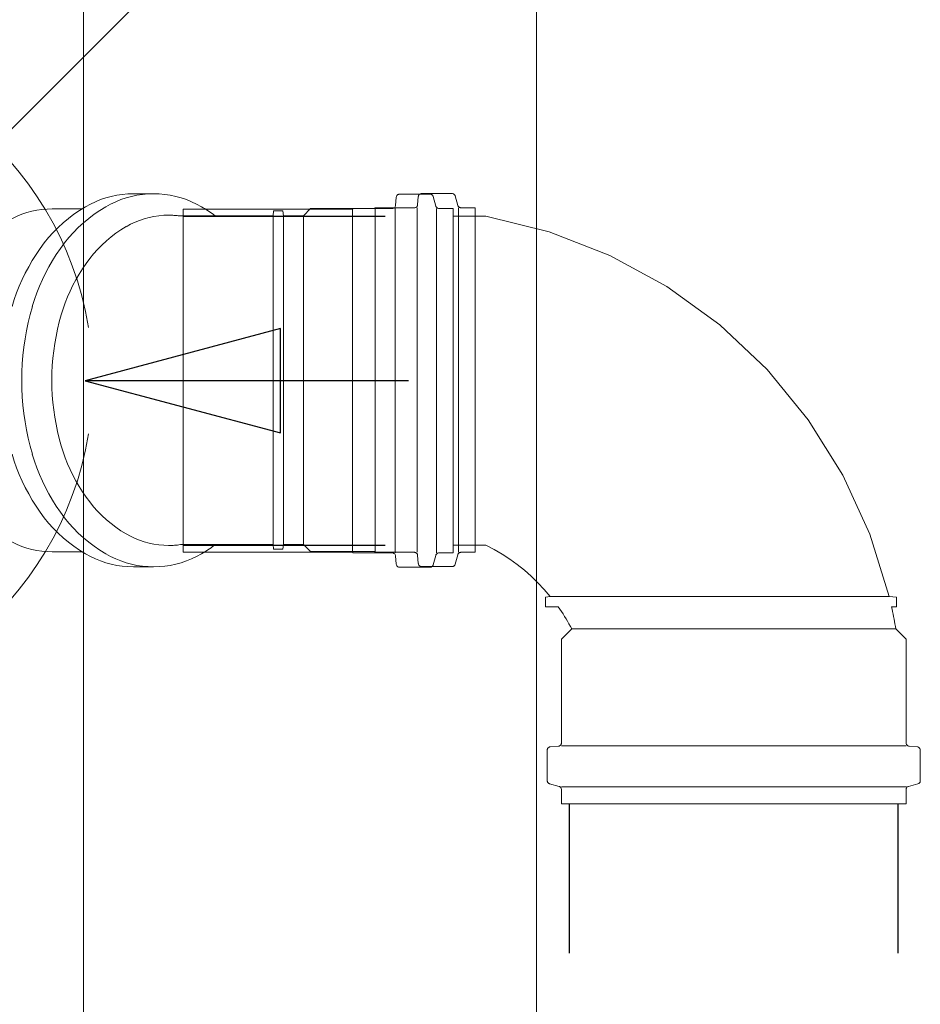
# Model space of a CAD drawing. Header units: millimetres. Extents: x 567 to 934, y -1 to 364.
# Tile 322 of 656: x 645.226 to 645.783, y 287.002 to 287.611. Entities that reach past the tile are written whole.
import ezdxf

# ---------------------------------------------------------------- set-up
doc = ezdxf.new("R2010")
doc.units = ezdxf.units.MM
doc.header["$MEASUREMENT"] = 0
doc.linetypes.add('JIS_02_1.2', pattern=[0.25, 0.125, -0.125])
for name, color, linetype, lineweight in [('AP-Condutos', 14, 'JIS_02_1.2', 25), ('AP-Indicação coluna', 14, 'Continuous', 13), ('AP-Sentido conduto', 14, 'Continuous', 30), ('Simbolos', 14, 'Continuous', 20), ('Simbolos_int', 14, 'Continuous', 15)]:
    doc.layers.add(name, color=color, linetype=linetype, lineweight=lineweight)
doc.layers.add('ARQ FINA', color=8, linetype='Continuous')

msp = doc.modelspace()

# ---------------------------------------------------------------- linework, layer by layer
at = {"layer": 'AP-Condutos'}
for p, q in [((645.32734, 287.48905), (645.50797, 287.48905)), ((645.32734, 287.28585), (645.50797, 287.28585)), ((645.56612, 285.03346), (645.56612, 287.12585)), ((645.76932, 285.03346), (645.76932, 287.12585))]:
    msp.add_line(p, q, dxfattribs=at)
at = {"layer": 'AP-Indicação coluna'}
msp.add_line((645.65488, 287.97656), (645.14744, 287.46912), dxfattribs=at)
at = {"layer": 'AP-Sentido conduto'}
for p, q in [((645.38749, 287.4198), (645.26675, 287.38745)), ((645.38749, 287.3551), (645.38749, 287.4198)), ((645.26675, 287.38745), (645.38749, 287.3551))]:
    msp.add_line(p, q, dxfattribs=at)
msp.add_lwpolyline([(645.46675, 287.38745), (645.26675, 287.38745)], dxfattribs=at)
at = {"layer": 'ARQ FINA', "lineweight": 5}
for p, q in [((645.26577, 293.15342), (645.26577, 284.62805)), ((645.54577, 284.62805), (645.54577, 292.80933))]:
    msp.add_line(p, q, dxfattribs=at)
for start, end in [(9.20641, 180), (180, 350.79359)]:
    msp.add_arc((645.06577, 287.38745), 0.20571, start, end, dxfattribs=at)
at = {"layer": 'Simbolos'}
for p, q in [((645.29665, 287.50297), (645.30915, 287.50297)), ((645.45912, 287.50093), (645.45866, 287.49577)), ((645.48002, 287.50275), (645.46112, 287.50275)), ((645.47275, 287.50131), (645.47229, 287.49615)), ((645.49365, 287.50313), (645.47475, 287.50313)), ((645.48196, 287.50127), (645.48352, 287.49543)), ((645.49559, 287.50165), (645.49715, 287.49581)), ((645.26495, 287.49367), (645.24641, 287.49367)), ((645.38295, 287.48943), (645.32437, 287.48943)), ((645.43202, 287.49345), (645.32734, 287.49345)), ((645.38295, 287.48943), (645.38321, 287.49243)), ((645.38909, 287.49243), (645.38321, 287.49243)), ((645.38935, 287.48943), (645.38909, 287.49243)), ((645.40175, 287.48943), (645.38935, 287.48943)), ((645.40615, 287.49383), (645.40175, 287.48943)), ((645.44565, 287.49383), (645.40615, 287.49383)), ((645.43252, 287.49395), (645.43202, 287.49345)), ((645.45668, 287.49395), (645.43252, 287.49395)), ((645.44615, 287.49433), (645.44565, 287.49383)), ((645.47031, 287.49433), (645.44615, 287.49433)), ((645.49434, 287.49395), (645.48546, 287.49395)), ((645.49434, 287.49395), (645.49434, 287.28095)), ((645.51452, 287.48905), (645.49434, 287.48905)), ((645.50797, 287.49433), (645.49909, 287.49433)), ((645.50797, 287.49433), (645.50797, 287.28133)), ((645.26495, 287.28167), (645.24641, 287.28167)), ((645.38295, 287.28623), (645.32663, 287.28623)), ((645.43202, 287.28145), (645.32734, 287.28145)), ((645.38295, 287.28623), (645.38321, 287.28323)), ((645.38909, 287.28323), (645.38321, 287.28323)), ((645.38935, 287.28623), (645.38909, 287.28323)), ((645.40175, 287.28623), (645.38935, 287.28623)), ((645.40615, 287.28183), (645.40175, 287.28623)), ((645.44565, 287.28183), (645.40615, 287.28183)), ((645.43252, 287.28095), (645.43202, 287.28145)), ((645.44615, 287.28133), (645.44565, 287.28183)), ((645.47031, 287.28133), (645.44615, 287.28133)), ((645.51452, 287.28585), (645.49434, 287.28585)), ((645.50797, 287.28133), (645.49909, 287.28133)), ((645.45668, 287.28095), (645.43252, 287.28095)), ((645.45912, 287.27397), (645.45866, 287.27913)), ((645.47275, 287.27435), (645.47229, 287.27951)), ((645.48196, 287.27363), (645.48352, 287.27947)), ((645.49434, 287.28095), (645.48546, 287.28095)), ((645.49559, 287.27401), (645.49715, 287.27985)), ((645.29665, 287.27237), (645.30915, 287.27237)), ((645.48002, 287.27215), (645.46112, 287.27215)), ((645.49365, 287.27253), (645.47475, 287.27253)), ((645.5543, 287.25407), (645.5513, 287.25369)), ((645.5513, 287.25369), (645.5513, 287.24767)), ((645.76374, 287.25407), (645.76822, 287.25369)), ((645.76822, 287.24767), (645.76822, 287.25369)), ((645.55918, 287.24767), (645.5513, 287.24767)), ((645.76522, 287.24767), (645.76822, 287.24767)), ((645.56122, 287.22767), (645.56756, 287.23401)), ((645.77422, 287.22767), (645.76788, 287.23401)), ((645.56122, 287.16351), (645.56122, 287.22767)), ((645.77422, 287.16351), (645.77422, 287.22767)), ((645.55424, 287.16107), (645.5594, 287.16153)), ((645.7812, 287.16107), (645.77604, 287.16153)), ((645.55242, 287.14017), (645.55242, 287.15907)), ((645.78302, 287.14017), (645.78302, 287.15907)), ((645.5539, 287.13823), (645.55974, 287.13667)), ((645.78154, 287.13823), (645.7757, 287.13667)), ((645.56122, 287.12585), (645.56122, 287.13473)), ((645.77422, 287.12585), (645.77422, 287.13473)), ((645.77422, 287.12585), (645.56122, 287.12585))]:
    msp.add_line(p, q, dxfattribs=at)
for points in [[(645.29665, 287.50297), (645.2932, 287.50287), (645.28977, 287.50257), (645.28636, 287.50206), (645.28298, 287.50136), (645.27965, 287.50045), (645.27638, 287.49935), (645.27318, 287.49807), (645.27006, 287.49659), (645.26704, 287.49494)], [(645.30915, 287.50297), (645.3057, 287.50287), (645.30227, 287.50257), (645.29886, 287.50206), (645.29548, 287.50136), (645.29215, 287.50045), (645.28888, 287.49935), (645.28568, 287.49807), (645.28256, 287.49659), (645.27954, 287.49494)], [(645.33876, 287.49494), (645.33574, 287.49659), (645.33262, 287.49807), (645.32942, 287.49935), (645.32615, 287.50045), (645.32282, 287.50136), (645.31944, 287.50206), (645.31603, 287.50257), (645.3126, 287.50287), (645.30915, 287.50297)], [(645.46112, 287.50275), (645.46079, 287.50272), (645.46048, 287.50264), (645.46017, 287.50251), (645.4599, 287.50233), (645.45965, 287.50211), (645.45945, 287.50185), (645.45929, 287.50156), (645.45919, 287.50125), (645.45913, 287.50092)], [(645.47475, 287.50313), (645.47442, 287.5031), (645.4741, 287.50302), (645.4738, 287.50289), (645.47352, 287.50271), (645.47328, 287.50249), (645.47308, 287.50223), (645.47292, 287.50194), (645.47281, 287.50163), (645.47276, 287.5013)], [(645.48195, 287.50127), (645.48186, 287.50154), (645.48172, 287.5018), (645.48155, 287.50203), (645.48135, 287.50224), (645.48112, 287.50242), (645.48087, 287.50256), (645.4806, 287.50266), (645.48031, 287.50273), (645.48002, 287.50275)], [(645.49558, 287.50165), (645.49549, 287.50192), (645.49535, 287.50218), (645.49518, 287.50241), (645.49498, 287.50262), (645.49475, 287.5028), (645.49449, 287.50294), (645.49422, 287.50304), (645.49394, 287.50311), (645.49365, 287.50313)], [(645.26705, 287.49495), (645.26342, 287.49271), (645.25991, 287.4903), (645.25651, 287.48773), (645.25324, 287.485), (645.2501, 287.48212), (645.2471, 287.47909), (645.24425, 287.47593), (645.24155, 287.47263), (645.23901, 287.46921)], [(645.27955, 287.49495), (645.27592, 287.49271), (645.27241, 287.4903), (645.26901, 287.48773), (645.26574, 287.485), (645.2626, 287.48212), (645.2596, 287.47909), (645.25675, 287.47593), (645.25405, 287.47263), (645.25151, 287.46921)], [(645.34709, 287.48944), (645.34619, 287.49009), (645.34529, 287.49074), (645.34438, 287.49138), (645.34347, 287.492), (645.34254, 287.49261), (645.34161, 287.49321), (645.34067, 287.4938), (645.33973, 287.49438), (645.33877, 287.49495)], [(645.45668, 287.49395), (645.45701, 287.49397), (645.45733, 287.49406), (645.45763, 287.49419), (645.45791, 287.49437), (645.45815, 287.49459), (645.45835, 287.49485), (645.45851, 287.49514), (645.45862, 287.49545), (645.45867, 287.49577)], [(645.47031, 287.49433), (645.47064, 287.49435), (645.47096, 287.49444), (645.47126, 287.49457), (645.47153, 287.49475), (645.47178, 287.49497), (645.47198, 287.49523), (645.47214, 287.49552), (645.47225, 287.49583), (645.4723, 287.49615)], [(645.48353, 287.49543), (645.48363, 287.49516), (645.48376, 287.4949), (645.48393, 287.49466), (645.48413, 287.49445), (645.48436, 287.49428), (645.48462, 287.49414), (645.48489, 287.49403), (645.48517, 287.49397), (645.48546, 287.49395)], [(645.49716, 287.49581), (645.49725, 287.49554), (645.49739, 287.49528), (645.49756, 287.49504), (645.49776, 287.49483), (645.49799, 287.49466), (645.49824, 287.49452), (645.49852, 287.49441), (645.4988, 287.49435), (645.49909, 287.49433)], [(645.24641, 287.49367), (645.24324, 287.49357), (645.24008, 287.49329), (645.23695, 287.49283), (645.23384, 287.49218), (645.23078, 287.49135), (645.22778, 287.49034), (645.22483, 287.48916), (645.22197, 287.4878), (645.21919, 287.48628)], [(645.76374, 287.25407), (645.75184, 287.29251), (645.7351, 287.3291), (645.71381, 287.36325), (645.68831, 287.39439), (645.65903, 287.42199), (645.62645, 287.44562), (645.59111, 287.46486), (645.5536, 287.47942), (645.51452, 287.48905)], [(645.239, 287.4692), (645.2365, 287.46552), (645.23414, 287.46176), (645.23192, 287.45791), (645.22984, 287.45398), (645.2279, 287.44998), (645.22612, 287.44591), (645.22448, 287.44178), (645.223, 287.43759), (645.22167, 287.43334)], [(645.2515, 287.4692), (645.249, 287.46552), (645.24664, 287.46176), (645.24442, 287.45791), (645.24234, 287.45398), (645.2404, 287.44998), (645.23862, 287.44591), (645.23698, 287.44178), (645.2355, 287.43759), (645.23417, 287.43334)], [(645.23418, 287.43334), (645.23281, 287.42839), (645.2316, 287.42339), (645.23055, 287.41835), (645.22966, 287.41328), (645.22893, 287.40819), (645.22836, 287.40308), (645.22795, 287.39795), (645.22771, 287.39281), (645.22763, 287.38767)], [(645.22763, 287.38767), (645.22771, 287.38252), (645.22795, 287.37739), (645.22836, 287.37226), (645.22893, 287.36714), (645.22966, 287.36205), (645.23055, 287.35699), (645.2316, 287.35195), (645.23281, 287.34695), (645.23418, 287.34199)], [(645.22167, 287.34199), (645.223, 287.33775), (645.22448, 287.33356), (645.22612, 287.32943), (645.2279, 287.32536), (645.22984, 287.32136), (645.23192, 287.31743), (645.23414, 287.31358), (645.2365, 287.30982), (645.239, 287.30614)], [(645.23417, 287.34199), (645.2355, 287.33775), (645.23698, 287.33356), (645.23862, 287.32943), (645.2404, 287.32536), (645.24234, 287.32136), (645.24442, 287.31743), (645.24664, 287.31358), (645.249, 287.30982), (645.2515, 287.30614)], [(645.23901, 287.30614), (645.24155, 287.30273), (645.24425, 287.29943), (645.2471, 287.29626), (645.2501, 287.29324), (645.25324, 287.29036), (645.25651, 287.28763), (645.25991, 287.28506), (645.26342, 287.28265), (645.26705, 287.28041)], [(645.25151, 287.30614), (645.25405, 287.30273), (645.25675, 287.29943), (645.2596, 287.29626), (645.2626, 287.29324), (645.26574, 287.29036), (645.26901, 287.28763), (645.27241, 287.28506), (645.27592, 287.28265), (645.27955, 287.28041)], [(645.21919, 287.28905), (645.22197, 287.28753), (645.22483, 287.28618), (645.22778, 287.28499), (645.23078, 287.28399), (645.23384, 287.28316), (645.23695, 287.28251), (645.24008, 287.28204), (645.24324, 287.28176), (645.24641, 287.28167)], [(645.33877, 287.28041), (645.33977, 287.281), (645.34077, 287.28161), (645.34176, 287.28223), (645.34273, 287.28287), (645.3437, 287.28352), (645.34467, 287.28418), (645.34562, 287.28485), (645.34656, 287.28553), (645.3475, 287.28623)], [(645.4723, 287.2795), (645.47225, 287.27983), (645.47214, 287.28014), (645.47198, 287.28043), (645.47178, 287.28069), (645.47153, 287.28091), (645.47126, 287.28109), (645.47096, 287.28122), (645.47064, 287.2813), (645.47031, 287.28133)], [(645.49909, 287.28133), (645.4988, 287.28131), (645.49852, 287.28124), (645.49824, 287.28114), (645.49799, 287.281), (645.49776, 287.28082), (645.49756, 287.28061), (645.49739, 287.28038), (645.49725, 287.28012), (645.49716, 287.27985)], [(645.55431, 287.25406), (645.5506, 287.25839), (645.5467, 287.26255), (645.5426, 287.26651), (645.53832, 287.27027), (645.53387, 287.27383), (645.52925, 287.27717), (645.52448, 287.28029), (645.51957, 287.28318), (645.51453, 287.28584)], [(645.26704, 287.28042), (645.27006, 287.27876), (645.27318, 287.27729), (645.27638, 287.276), (645.27965, 287.2749), (645.28298, 287.274), (645.28636, 287.27329), (645.28977, 287.27279), (645.2932, 287.27248), (645.29665, 287.27238)], [(645.27954, 287.28042), (645.28256, 287.27876), (645.28568, 287.27729), (645.28888, 287.276), (645.29215, 287.2749), (645.29548, 287.274), (645.29886, 287.27329), (645.30227, 287.27279), (645.3057, 287.27248), (645.30915, 287.27238)], [(645.30915, 287.27238), (645.3126, 287.27248), (645.31603, 287.27279), (645.31944, 287.27329), (645.32282, 287.274), (645.32615, 287.2749), (645.32942, 287.276), (645.33262, 287.27729), (645.33574, 287.27876), (645.33876, 287.28042)], [(645.45867, 287.27912), (645.45862, 287.27945), (645.45851, 287.27976), (645.45835, 287.28005), (645.45815, 287.28031), (645.45791, 287.28053), (645.45763, 287.28071), (645.45733, 287.28084), (645.45701, 287.28092), (645.45668, 287.28095)], [(645.48546, 287.28095), (645.48517, 287.28093), (645.48489, 287.28086), (645.48462, 287.28076), (645.48436, 287.28062), (645.48413, 287.28044), (645.48393, 287.28023), (645.48376, 287.28), (645.48363, 287.27974), (645.48353, 287.27947)], [(645.45913, 287.27397), (645.45919, 287.27365), (645.45929, 287.27334), (645.45945, 287.27305), (645.45965, 287.27279), (645.4599, 287.27257), (645.46017, 287.27239), (645.46048, 287.27226), (645.46079, 287.27217), (645.46112, 287.27215)], [(645.47276, 287.27435), (645.47281, 287.27403), (645.47292, 287.27372), (645.47308, 287.27343), (645.47328, 287.27317), (645.47352, 287.27295), (645.4738, 287.27277), (645.4741, 287.27264), (645.47442, 287.27255), (645.47475, 287.27253)], [(645.48002, 287.27215), (645.48031, 287.27217), (645.4806, 287.27223), (645.48087, 287.27234), (645.48112, 287.27248), (645.48135, 287.27265), (645.48155, 287.27286), (645.48172, 287.2731), (645.48186, 287.27336), (645.48195, 287.27363)], [(645.49365, 287.27253), (645.49394, 287.27255), (645.49422, 287.27261), (645.49449, 287.27272), (645.49475, 287.27286), (645.49498, 287.27303), (645.49518, 287.27324), (645.49535, 287.27348), (645.49549, 287.27374), (645.49558, 287.27401)], [(645.56757, 287.23401), (645.56673, 287.23558), (645.56586, 287.23714), (645.56498, 287.23868), (645.56407, 287.24021), (645.56313, 287.24173), (645.56218, 287.24324), (645.5612, 287.24473), (645.5602, 287.2462), (645.55918, 287.24766)], [(645.76788, 287.23401), (645.76761, 287.23554), (645.76734, 287.23706), (645.76706, 287.23858), (645.76677, 287.2401), (645.76647, 287.24162), (645.76617, 287.24313), (645.76586, 287.24465), (645.76554, 287.24616), (645.76521, 287.24767)], [(645.55425, 287.16106), (645.55392, 287.161), (645.55361, 287.1609), (645.55332, 287.16074), (645.55306, 287.16054), (645.55284, 287.16029), (645.55266, 287.16002), (645.55253, 287.15972), (645.55245, 287.1594), (645.55242, 287.15907)], [(645.5594, 287.16152), (645.55972, 287.16157), (645.56003, 287.16168), (645.56032, 287.16184), (645.56058, 287.16204), (645.5608, 287.16228), (645.56098, 287.16256), (645.56111, 287.16286), (645.5612, 287.16318), (645.56122, 287.16351)], [(645.77422, 287.16351), (645.77425, 287.16318), (645.77433, 287.16286), (645.77446, 287.16256), (645.77464, 287.16228), (645.77486, 287.16204), (645.77512, 287.16184), (645.77541, 287.16168), (645.77572, 287.16157), (645.77605, 287.16152)], [(645.78302, 287.15907), (645.783, 287.1594), (645.78291, 287.15972), (645.78278, 287.16002), (645.7826, 287.16029), (645.78238, 287.16054), (645.78212, 287.16074), (645.78183, 287.1609), (645.78152, 287.161), (645.7812, 287.16106)], [(645.55242, 287.14017), (645.55244, 287.13988), (645.55251, 287.13959), (645.55261, 287.13932), (645.55275, 287.13907), (645.55293, 287.13884), (645.55314, 287.13864), (645.55337, 287.13847), (645.55363, 287.13833), (645.5539, 287.13824)], [(645.56122, 287.13473), (645.5612, 287.13502), (645.56114, 287.1353), (645.56104, 287.13557), (645.56089, 287.13583), (645.56072, 287.13606), (645.56051, 287.13626), (645.56027, 287.13643), (645.56001, 287.13656), (645.55974, 287.13666)], [(645.7757, 287.13666), (645.77543, 287.13656), (645.77517, 287.13643), (645.77494, 287.13626), (645.77473, 287.13606), (645.77455, 287.13583), (645.77441, 287.13557), (645.77431, 287.1353), (645.77424, 287.13502), (645.77422, 287.13473)], [(645.78154, 287.13824), (645.78181, 287.13833), (645.78207, 287.13847), (645.78231, 287.13864), (645.78252, 287.13884), (645.78269, 287.13907), (645.78284, 287.13932), (645.78294, 287.13959), (645.783, 287.13988), (645.78302, 287.14017)]]:
    msp.add_lwpolyline(points, dxfattribs=at)
at = {"layer": 'Simbolos_int'}
for p, q in [((645.32734, 287.49345), (645.32734, 287.28145)), ((645.38295, 287.28623), (645.38295, 287.48943)), ((645.38935, 287.28623), (645.38935, 287.48943)), ((645.40175, 287.28623), (645.40175, 287.48943)), ((645.43202, 287.49345), (645.43202, 287.28145)), ((645.44615, 287.28133), (645.44615, 287.49433)), ((645.4585, 287.49395), (645.4585, 287.28095)), ((645.47213, 287.49433), (645.47213, 287.28133)), ((645.48392, 287.49395), (645.48392, 287.28095)), ((645.49434, 287.28585), (645.49434, 287.48905)), ((645.49755, 287.49433), (645.49755, 287.28133)), ((645.5543, 287.25407), (645.76374, 287.25407)), ((645.76788, 287.23401), (645.56756, 287.23401)), ((645.77422, 287.16169), (645.56122, 287.16169)), ((645.77422, 287.13627), (645.56122, 287.13627))]:
    msp.add_line(p, q, dxfattribs=at)
for points in [[(645.31841, 287.48977), (645.31536, 287.48968), (645.31231, 287.48941), (645.30929, 287.48896), (645.3063, 287.48833), (645.30336, 287.48753), (645.30046, 287.48656), (645.29763, 287.48542), (645.29487, 287.48412), (645.29219, 287.48265)], [(645.32438, 287.48942), (645.32372, 287.48949), (645.32306, 287.48956), (645.3224, 287.48961), (645.32173, 287.48966), (645.32107, 287.4897), (645.3204, 287.48973), (645.31974, 287.48975), (645.31907, 287.48976), (645.31841, 287.48977)], [(645.29218, 287.48266), (645.28897, 287.48068), (645.28586, 287.47855), (645.28285, 287.47627), (645.27996, 287.47385), (645.27718, 287.4713), (645.27452, 287.46862), (645.272, 287.46582), (645.26961, 287.4629), (645.26735, 287.45987)], [(645.26735, 287.45988), (645.26514, 287.45662), (645.26305, 287.45329), (645.26108, 287.44988), (645.25924, 287.4464), (645.25753, 287.44286), (645.25594, 287.43926), (645.2545, 287.4356), (645.25318, 287.43189), (645.25201, 287.42813)], [(645.25201, 287.42812), (645.2508, 287.42372), (645.24973, 287.4193), (645.2488, 287.41484), (645.24801, 287.41035), (645.24736, 287.40584), (645.24686, 287.40131), (645.2465, 287.39677), (645.24628, 287.39222), (645.24621, 287.38767)], [(645.24621, 287.38767), (645.24628, 287.38311), (645.2465, 287.37856), (645.24686, 287.37402), (645.24736, 287.36949), (645.24801, 287.36499), (645.2488, 287.3605), (645.24973, 287.35604), (645.2508, 287.35161), (645.25201, 287.34722)], [(645.25201, 287.34723), (645.25318, 287.34347), (645.2545, 287.33976), (645.25594, 287.3361), (645.25753, 287.3325), (645.25924, 287.32895), (645.26108, 287.32547), (645.26305, 287.32207), (645.26514, 287.31873), (645.26735, 287.31548)], [(645.26735, 287.31548), (645.26961, 287.31245), (645.272, 287.30954), (645.27452, 287.30673), (645.27718, 287.30405), (645.27996, 287.3015), (645.28285, 287.29909), (645.28586, 287.29681), (645.28897, 287.29468), (645.29218, 287.29269)], [(645.29219, 287.29268), (645.29487, 287.29122), (645.29763, 287.28991), (645.30046, 287.28877), (645.30336, 287.2878), (645.3063, 287.287), (645.30929, 287.28638), (645.31231, 287.28593), (645.31536, 287.28566), (645.31841, 287.28557)], [(645.31841, 287.28557), (645.31933, 287.28558), (645.32024, 287.2856), (645.32116, 287.28564), (645.32207, 287.2857), (645.32299, 287.28577), (645.3239, 287.28586), (645.32481, 287.28597), (645.32572, 287.28609), (645.32663, 287.28623)]]:
    msp.add_lwpolyline(points, dxfattribs=at)

doc.saveas('drawing.dxf')
